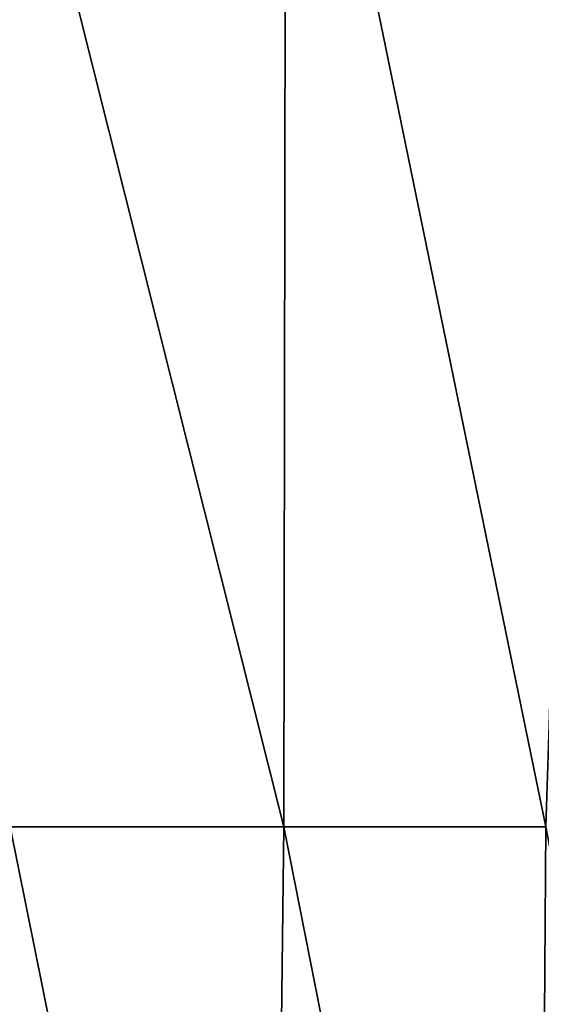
# Model space of a CAD drawing. Header units: metres. Extents: x -109 to 109, y -505 to 40.
# Tile 283 of 331: x 86.21 to 89, y -80.83 to -75.57. Entities that reach past the tile are written whole.
import ezdxf

# ---------------------------------------------------------------- set-up
doc = ezdxf.new("R2010")
doc.units = ezdxf.units.M
doc.layers.add('solid_K244224000C74', color=7, linetype='CONTINUOUS')

msp = doc.modelspace()

# ---------------------------------------------------------------- linework, layer by layer
at = {"layer": 'solid_K244224000C74'}
for points in [[(87.621574, -79.883408, -19.263136), (85.91922, -73.114449, -18.293423), (87.632942, -73.114449, -17.304005)], [(87.621574, -79.883408, -19.263136), (86.158951, -79.883408, -20.036528), (85.91922, -73.114449, -18.293423)], [(87.62159, -79.883408, 19.263128), (87.633018, -73.114449, 17.303957), (85.919266, -73.114449, 18.293396)], [(86.158958, -79.883408, 20.036524), (87.62159, -79.883408, 19.263128), (85.919266, -73.114449, 18.293396)], [(89.022659, -79.883408, -18.383165), (87.621574, -79.883408, -19.263136), (87.632942, -73.114449, -17.304005)], [(87.62159, -79.883408, 19.263128), (89.022682, -79.883408, 18.383152), (87.633018, -73.114449, 17.303957)], [(89.022659, -79.883408, -18.383165), (87.632942, -73.114449, -17.304005), (89.243698, -73.114449, -16.154539)], [(89.022682, -79.883408, 18.383152), (89.24379, -73.114449, 16.154469), (87.633018, -73.114449, 17.303957)], [(87.53981, -86.734787, -20.779823), (86.050713, -86.715988, -21.501663), (86.158951, -79.883408, -20.036528)], [(86.050713, -86.715988, 21.501663), (87.53981, -86.734787, 20.779823), (86.158958, -79.883408, 20.036524)], [(87.53981, -86.734787, -20.779823), (86.158951, -79.883408, -20.036528), (87.621574, -79.883408, -19.263136)], [(87.53981, -86.734787, 20.779823), (87.62159, -79.883408, 19.263128), (86.158958, -79.883408, 20.036524)], [(88.975952, -86.734787, -19.950666), (87.53981, -86.734787, -20.779823), (87.621574, -79.883408, -19.263136)], [(87.53981, -86.734787, 20.779823), (88.975952, -86.734787, 19.950665), (87.62159, -79.883408, 19.263128)], [(88.975952, -86.734787, -19.950666), (87.621574, -79.883408, -19.263136), (89.022659, -79.883408, -18.383165)], [(88.975952, -86.734787, 19.950665), (89.022682, -79.883408, 18.383152), (87.62159, -79.883408, 19.263128)], [(90.345627, -86.715965, -19.021988), (88.975952, -86.734787, -19.950666), (89.022659, -79.883408, -18.383165)], [(88.975952, -86.734787, 19.950665), (90.345627, -86.71595, 19.021988), (89.022682, -79.883408, 18.383152)]]:
    msp.add_3dface(points, dxfattribs=at)

doc.saveas('drawing.dxf')
